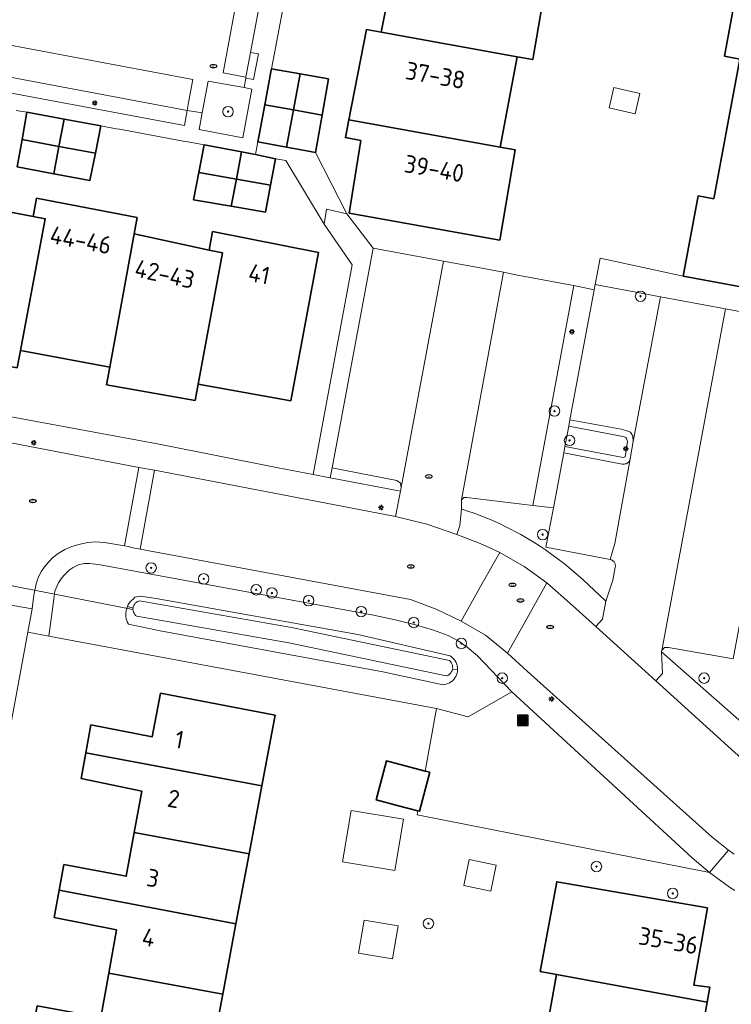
# Model space of a CAD drawing. Header units: metres. Extents: x 152610 to 160096, y 456114 to 462495.
# Tile 375 of 656: x 157516 to 157570, y 460284 to 460360. Entities that reach past the tile are written whole.
import ezdxf
from ezdxf.enums import TextEntityAlignment as Align

# ---------------------------------------------------------------- set-up
doc = ezdxf.new("R2010")
doc.units = ezdxf.units.M
doc.header["$LTSCALE"] = 0.5
doc.layers.get('0').update_dxf_attribs({"linetype": 'CONTINUOUS'})
for name, color, linetype, lineweight in [('B-PV-GR-BEPLANTING_CULTUUR_BODEMBEDEKKER-GV', 251, 'CONTINUOUS', 18), ('B-PV-GR-BEPLANTING_CULTUUR_HEESTERS-GV', 251, 'CONTINUOUS', 18), ('B-PV-GR-BOOM-S', 251, 'CONTINUOUS', 25), ('B-PV-GR-HAAG-GV', 251, 'CONTINUOUS', 13), ('B-PV-IE-MEUBILAIR-S', 251, 'CONTINUOUS', 25), ('B-PV-IE-MEUBILAIR_WEGMEUBILAIR_AFVALBAK-S', 251, 'CONTINUOUS', 25), ('B-PV-KW-KUNSTWERK_DUIKER-G', 251, 'CONTINUOUS', 18), ('B-PV-OG-BEBOUWING-GV', 6, 'CONTINUOUS', 35), ('B-PV-OG-BEBOUWING-T18', 1, 'CONTINUOUS', 18), ('B-PV-OG-BEBOUWING_OVERBOUWING-GV', 251, 'CONTINUOUS', 18), ('B-PV-OG-BEBOUWING_SCHUUR-GV', 251, 'CONTINUOUS', 18), ('B-PV-OG-TERREIN_BEGROEID-GV', 251, 'CONTINUOUS', 18), ('B-PV-OG-TERREIN_OEVER-GV', 251, 'CONTINUOUS', 18), ('B-PV-OG-WATER_SLOOT-GV', 251, 'CONTINUOUS', 18), ('B-PV-VH-ONVERHARD_ZAND-GV', 251, 'CONTINUOUS', 18), ('B-PV-VH-OPENVERHARDING_BETONSTRAATSTEEN-GV', 251, 'CONTINUOUS', 18), ('B-PV-VH-OPENVERHARDING_STRAATBAKSTEEN-GV', 251, 'CONTINUOUS', 18), ('B-PV-VH-OPENVERHARDING_TEGEL-GV', 251, 'CONTINUOUS', 18)]:
    doc.layers.add(name, color=color, linetype=linetype, lineweight=lineweight)
doc.styles.add('NLCS-ISO', font='NLCS-ISO.ttf')
doc.styles.add('NLCS-ISO-M750-T18', font='NLCS-ISO.ttf', dxfattribs={"height": 1.35})

# ---------------------------------------------------------------- blocks, each defined once
blk = doc.blocks.new('SIE-WEG_AFVALBAK-SO')
h = blk.add_hatch(color=256)
h.dxf.hatch_style = 1
h.paths.add_polyline_path([(-1.5, -1.5), (1.5, -1.5), (1.5, 1.5), (-1.5, 1.5)])
for points in [[(-2, -2), (2, -2), (2, 2), (-2, 2)], [(-1.5, -1.5), (1.5, -1.5), (1.5, 1.5), (-1.5, 1.5)]]:
    blk.add_lwpolyline(points, close=True)
blk = doc.blocks.new('SIE-MEUBILAIR_PAAL_LICHTMAST-SO')
for points in [[(-0.62, 0), (-1, 0)], [(-0.71, 0.71), (-0.44, 0.44)], [(0, 1), (0, 0.62)], [(0.44, 0.44), (0.71, 0.71)], [(1, 0), (0.62, 0)], [(-0.71, -0.71), (-0.44, -0.44)], [(0, -0.62), (0, -1)], [(0.44, -0.44), (0.71, -0.71)]]:
    blk.add_lwpolyline(points)
blk.add_circle((0, 0), 0.5)
blk = doc.blocks.new('SIE-MEUBILAIR_PUT_RIOOLPUT-SO')
blk.add_ellipse((0, 0), major_axis=(1.25, 0), ratio=0.54)
at = {"style": 'NLCS-ISO'}
blk.add_text('ri', height=0.75, dxfattribs=at).set_placement((-0.04, 0.07), align=Align.MIDDLE_CENTER)
blk = doc.blocks.new('SGR-BOOM_GBKN-SO')
at = {"linetype": 'ByBlock', "lineweight": 18}
h = blk.add_hatch(color=0, dxfattribs=at)
h.dxf.hatch_style = 1
edge = h.paths.add_edge_path()
edge.add_arc((0, 0), 0.25, 0, 360)
at = {"color": 0, "linetype": 'ByBlock', "lineweight": 18}
for radius in [2, 0.25]:
    blk.add_circle((0, 0), radius, dxfattribs=at)
at = {"color": 0, "linetype": 'ByBlock', "lineweight": 18, "style": 'NLCS-ISO'}
blk.add_attdef('SOORT', (2.5, 0), '', height=1.5, dxfattribs=at)

msp = doc.modelspace()

# ---------------------------------------------------------------- linework, layer by layer
at = {"layer": 'B-PV-GR-BEPLANTING_CULTUUR_BODEMBEDEKKER-GV', "flags": 128}
for points in [[(157540.707, 460325.158), (157539.69, 460325.36), (157539.547, 460324.594), (157544.904, 460323.569), (157544.967, 460323.859), (157544.901, 460324.192), (157544.619, 460324.382)], [(157549.984, 460323.094), (157549.731, 460323.099), (157549.555, 460322.918), (157549.57, 460322.209), (157549.615, 460322.195), (157550.036, 460322.056), (157550.455, 460321.91), (157550.871, 460321.757), (157551.284, 460321.596), (157551.695, 460321.427), (157552.102, 460321.251), (157552.506, 460321.068), (157552.906, 460320.878), (157553.303, 460320.68), (157553.697, 460320.475), (157554.086, 460320.264), (157554.472, 460320.045), (157554.854, 460319.819), (157555.232, 460319.586), (157555.605, 460319.347), (157555.974, 460319.101), (157557.439, 460318.024), (157558.821, 460316.841), (157560.57, 460315.18), (157561.12, 460316.78), (157561.296, 460317.771), (157561.306, 460317.832), (157561.309, 460317.893), (157561.304, 460317.955), (157561.29, 460318.015), (157561.269, 460318.073), (157561.241, 460318.127), (157561.206, 460318.178), (157561.164, 460318.223), (157561.117, 460318.263), (157561.065, 460318.297), (157561.01, 460318.323), (157560.951, 460318.342), (157560.909, 460318.351), (157556.01, 460319.29), (157556.576, 460322.289), (157555.01, 460322.48)]]:
    msp.add_lwpolyline(points, close=True, dxfattribs=at)
at = {"layer": 'B-PV-GR-BEPLANTING_CULTUUR_HEESTERS-GV', "flags": 128}
for points in [[(157528.639, 460352.628), (157510.768, 460355.975), (157510.561, 460354.798), (157528.43, 460351.471)], [(157532.971, 460354.361), (157530.222, 460354.866), (157529.782, 460352.442), (157529.549, 460351.158), (157532.868, 460350.536), (157533.556, 460354.254)], [(157566.49, 460339.99), (157560.148, 460341.359), (157559.773, 460339.341), (157564.745, 460338.413), (157569.719, 460337.485), (157575.138, 460336.473), (157575.49, 460338.31), (157570.062, 460339.323)], [(157556.576, 460322.289), (157557.364, 460326.491), (157557.456, 460326.983), (157557.747, 460328.532), (157557.839, 460329.024), (157559.699, 460338.945), (157558.13, 460339.26), (157557.371, 460335.181), (157556.988, 460333.12), (157555.01, 460322.48)], [(157562.235, 460327.348), (157562.149, 460327.614), (157562.119, 460327.662), (157561.97, 460327.714), (157561.636, 460327.803), (157557.747, 460328.532), (157557.456, 460326.983), (157561.913, 460326.129), (157562.056, 460326.193)], [(157573.58, 460328.3), (157570.29, 460310.77), (157565.358, 460311.655), (157565.048, 460311.639), (157564.846, 460311.404), (157564.837, 460311.357), (157564.828, 460311.309), (157574.76, 460302.6), (157575.17, 460303.42), (157575.621, 460305.776), (157574.569, 460308.479), (157571.058, 460309.136), (157571.44, 460311.1), (157571.95, 460313.72), (157574.65, 460328.09)]]:
    msp.add_lwpolyline(points, close=True, dxfattribs=at)
at = {"layer": 'B-PV-GR-HAAG-GV', "flags": 128}
msp.add_lwpolyline([(157534.061, 460356.953), (157533.472, 460357.044), (157533.116, 460355.17), (157533.101, 460355.09), (157533.693, 460354.988)], close=True, dxfattribs=at)
at = {"layer": 'B-PV-KW-KUNSTWERK_DUIKER-G', "flags": 128}
msp.add_lwpolyline([(157524.492, 460314.545), (157509.273, 460317.528)], dxfattribs=at)
at = {"layer": 'B-PV-OG-BEBOUWING-GV', "flags": 128}
for points in [[(157555.012, 460363.685), (157544.829, 460365.574), (157544.575, 460364.293), (157544.359, 460363.204), (157543.442, 460358.586), (157553.808, 460356.718), (157555, 460356.504), (157556.143, 460363.204), (157556.188, 460363.468)], [(157543.442, 460358.586), (157542.309, 460358.789), (157540.965, 460351.903), (157552.513, 460349.827), (157553.808, 460356.718)], [(157537.247, 460355.423), (157535.071, 460355.807), (157535.024, 460355.561), (157534.549, 460353.057), (157536.741, 460352.663)], [(157539.423, 460355.039), (157537.247, 460355.423), (157536.741, 460352.663), (157538.932, 460352.269)], [(157536.741, 460352.663), (157534.549, 460353.057), (157534.062, 460350.482), (157534.016, 460350.237), (157536.221, 460349.826)], [(157538.932, 460352.269), (157536.741, 460352.663), (157536.221, 460349.826), (157537.598, 460349.57), (157538.427, 460349.415)], [(157519.237, 460351.959), (157516.405, 460352.481), (157516.032, 460350.396), (157518.842, 460349.872)], [(157522.053, 460351.44), (157519.237, 460351.959), (157518.842, 460349.872), (157521.624, 460349.354)], [(157552.513, 460349.827), (157540.965, 460351.903), (157540.701, 460350.548), (157541.882, 460350.334), (157540.981, 460344.787), (157552.487, 460342.73), (157553.65, 460349.623)], [(157518.842, 460349.872), (157516.032, 460350.396), (157515.658, 460348.312), (157518.447, 460347.786)], [(157521.624, 460349.354), (157518.842, 460349.872), (157518.447, 460347.786), (157521.194, 460347.267)], [(157532.773, 460349.466), (157529.922, 460349.99), (157529.516, 460347.899), (157532.385, 460347.389)], [(157533.832, 460349.271), (157532.773, 460349.466), (157532.385, 460347.389), (157535, 460346.924), (157535.204, 460348), (157535.381, 460348.935)], [(157532.385, 460347.389), (157529.516, 460347.899), (157529.11, 460345.808), (157531.997, 460345.312)], [(157535, 460346.924), (157532.385, 460347.389), (157531.997, 460345.312), (157534.609, 460344.863)], [(157524.823, 460344.462), (157517.132, 460345.926), (157516.883, 460344.536), (157517.799, 460344.362), (157515.898, 460334.315), (157522.722, 460333.031), (157524.592, 460343.2)], [(157516.883, 460344.536), (157510.99, 460345.655), (157509.093, 460335.614), (157508.835, 460334.243), (157515.649, 460332.994), (157515.898, 460334.315), (157517.799, 460344.362)], [(157530.298, 460341.969), (157524.592, 460343.2), (157522.722, 460333.031), (157522.475, 460331.691), (157529.228, 460330.491), (157529.46, 460331.726), (157531.331, 460341.746)], [(157538.656, 460341.792), (157530.572, 460343.385), (157530.298, 460341.969), (157531.331, 460341.746), (157529.46, 460331.726), (157536.537, 460330.467)], [(157535.346, 460306.473), (157526.603, 460308.149), (157525.96, 460304.829), (157521.288, 460305.732), (157520.891, 460303.599), (157534.333, 460301.094)], [(157534.333, 460301.094), (157520.891, 460303.599), (157520.528, 460301.649), (157525.163, 460300.682), (157524.586, 460297.529), (157533.354, 460295.895)], [(157546.225, 460299.187), (157546.366, 460299.15), (157547.146, 460302.125), (157546.786, 460302.22), (157543.84, 460302.992), (157543.06, 460300.017), (157544.77, 460299.569)], [(157533.354, 460295.895), (157524.586, 460297.529), (157523.976, 460294.194), (157519.229, 460295.084), (157518.859, 460293.121), (157532.35, 460290.569)], [(157568.348, 460291.788), (157556.838, 460293.773), (157555.575, 460286.932), (157556.828, 460286.699), (157556.828, 460286.702), (157568.317, 460284.583), (157568.52, 460285.726), (157567.293, 460285.889)], [(157532.35, 460290.569), (157518.859, 460293.121), (157518.468, 460291.05), (157523.241, 460290.098), (157522.65, 460286.794), (157531.339, 460285.203)], [(157531.339, 460285.203), (157522.65, 460286.794), (157522.044, 460283.409), (157517.184, 460284.298), (157516.814, 460282.429), (157530.332, 460279.853)], [(157568.317, 460284.583), (157556.828, 460286.702), (157556.828, 460286.699), (157555.573, 460279.74), (157565.758, 460277.863), (157567.08, 460277.62)]]:
    msp.add_lwpolyline(points, close=True, dxfattribs=at)
msp.add_lwpolyline([(157570.718, 460362.593), (157569.63, 460356.77), (157570.82, 460356.54), (157569.818, 460351.21), (157568.82, 460345.88), (157567.64, 460346.1), (157566.49, 460339.99), (157570.062, 460339.323), (157575.49, 460338.31)], dxfattribs=at)
at = {"layer": 'B-PV-OG-BEBOUWING_OVERBOUWING-GV', "flags": 128}
msp.add_lwpolyline([(157545.133, 460298.538), (157541.137, 460299.208), (157540.481, 460295.302), (157544.477, 460294.631)], close=True, dxfattribs=at)
at = {"layer": 'B-PV-OG-BEBOUWING_SCHUUR-GV', "flags": 128}
for points in [[(157563.188, 460353.915), (157561.192, 460354.378), (157560.83, 460352.817), (157562.826, 460352.354)], [(157552.211, 460295.047), (157550.162, 460295.477), (157549.743, 460293.479), (157551.792, 460293.049)], [(157544.722, 460290.404), (157542.137, 460290.838), (157541.713, 460288.316), (157544.298, 460287.882)]]:
    msp.add_lwpolyline(points, close=True, dxfattribs=at)
at = {"layer": 'B-PV-OG-TERREIN_BEGROEID-GV', "flags": 128}
for points in [[(157547.667, 460306.982), (157550.081, 460306.351), (157553.413, 460308.26), (157550.779, 460311.007), (157550.004, 460311.675), (157549.323, 460312.156), (157548.545, 460312.551), (157547.437, 460312.962), (157546.053, 460313.371), (157544.508, 460313.761), (157542.712, 460314.147), (157521.872, 460317.966), (157521.178, 460318.055), (157520.759, 460318.041), (157520.345, 460317.94), (157519.941, 460317.749), (157519.62, 460317.533), (157519.397, 460317.311), (157519.219, 460317.13), (157519.006, 460316.887), (157518.81, 460316.567), (157518.673, 460316.307), (157518.537, 460315.944), (157518.449, 460315.344), (157518.078, 460312.504)], [(157524.063, 460314.766), (157524.111, 460314.869), (157524.19, 460314.998), (157524.281, 460315.118), (157524.385, 460315.228), (157524.5, 460315.326), (157524.645, 460315.487), (157525.077, 460315.548), (157526.26, 460315.371), (157541.659, 460312.63), (157548.696, 460311.009), (157548.809, 460310.93), (157548.913, 460310.838), (157549.005, 460310.735), (157549.084, 460310.622), (157549.15, 460310.501), (157549.201, 460310.373), (157549.238, 460310.24), (157549.258, 460310.103), (157549.263, 460309.977), (157549.263, 460309.965), (157549.252, 460309.827), (157549.225, 460309.692), (157549.183, 460309.561), (157549.126, 460309.435), (157549.054, 460309.317), (157548.97, 460309.208), (157548.873, 460309.109), (157548.766, 460309.023), (157548.649, 460308.949), (157548.525, 460308.889), (157548.395, 460308.845), (157548.26, 460308.815), (157548.155, 460308.803), (157543.569, 460309.78), (157526.572, 460312.916), (157524.162, 460313.425), (157524.088, 460313.557), (157524.029, 460313.696), (157523.984, 460313.841), (157523.955, 460313.99), (157523.942, 460314.14), (157523.944, 460314.292), (157523.963, 460314.442), (157523.997, 460314.589), (157524.047, 460314.732)], [(157568.498, 460294.487), (157567.828, 460295.029), (157567.175, 460295.591), (157553.413, 460308.26), (157550.081, 460306.351), (157547.667, 460306.982), (157546.786, 460302.22), (157547.146, 460302.125), (157546.366, 460299.15), (157546.225, 460299.187), (157546.17, 460298.888)]]:
    msp.add_lwpolyline(points, close=True, dxfattribs=at)
at = {"layer": 'B-PV-OG-TERREIN_OEVER-GV', "flags": 128}
for points in [[(157526.26, 460315.371), (157525.077, 460315.548), (157524.645, 460315.487), (157524.5, 460315.326), (157524.385, 460315.228), (157524.281, 460315.118), (157524.19, 460314.998), (157524.111, 460314.869), (157524.063, 460314.766), (157524.497, 460314.65), (157524.517, 460314.75), (157524.553, 460314.847), (157524.603, 460314.936), (157524.666, 460315.017), (157524.742, 460315.087), (157524.827, 460315.144), (157524.92, 460315.187), (157524.985, 460315.208), (157536.602, 460313.17), (157548.643, 460310.646), (157548.719, 460310.575), (157548.782, 460310.493), (157548.832, 460310.402), (157548.868, 460310.304), (157548.888, 460310.203), (157548.892, 460310.099), (157548.881, 460309.996), (157549.263, 460309.977), (157549.258, 460310.103), (157549.238, 460310.24), (157549.201, 460310.373), (157549.15, 460310.501), (157549.084, 460310.622), (157549.005, 460310.735), (157548.913, 460310.838), (157548.809, 460310.93), (157548.696, 460311.009), (157541.659, 460312.63)], [(157524.497, 460314.65), (157524.063, 460314.766), (157524.047, 460314.732), (157523.997, 460314.589), (157523.963, 460314.442), (157523.944, 460314.292), (157523.942, 460314.14), (157523.955, 460313.99), (157523.984, 460313.841), (157524.029, 460313.696), (157524.088, 460313.557), (157524.162, 460313.425), (157526.572, 460312.916), (157543.569, 460309.78), (157548.155, 460308.803), (157548.26, 460308.815), (157548.395, 460308.845), (157548.525, 460308.889), (157548.649, 460308.949), (157548.766, 460309.023), (157548.873, 460309.109), (157548.97, 460309.208), (157549.054, 460309.317), (157549.126, 460309.435), (157549.183, 460309.561), (157549.225, 460309.692), (157549.252, 460309.827), (157549.263, 460309.965), (157549.263, 460309.977), (157548.881, 460309.996), (157548.854, 460309.896), (157548.811, 460309.801), (157548.755, 460309.714), (157548.686, 460309.636), (157548.605, 460309.57), (157548.516, 460309.517), (157548.42, 460309.479), (157548.397, 460309.472), (157536.376, 460311.992), (157524.778, 460314.026), (157524.698, 460314.09), (157524.629, 460314.166), (157524.573, 460314.252), (157524.531, 460314.346), (157524.503, 460314.445), (157524.492, 460314.547)]]:
    msp.add_lwpolyline(points, close=True, dxfattribs=at)
at = {"layer": 'B-PV-OG-WATER_SLOOT-GV', "flags": 128}
msp.add_lwpolyline([(157536.602, 460313.17), (157524.985, 460315.208), (157524.92, 460315.187), (157524.827, 460315.144), (157524.742, 460315.087), (157524.666, 460315.017), (157524.603, 460314.936), (157524.553, 460314.847), (157524.517, 460314.75), (157524.497, 460314.65), (157524.492, 460314.547), (157524.503, 460314.445), (157524.531, 460314.346), (157524.573, 460314.252), (157524.629, 460314.166), (157524.698, 460314.09), (157524.778, 460314.026), (157536.376, 460311.992), (157548.397, 460309.472), (157548.42, 460309.479), (157548.516, 460309.517), (157548.605, 460309.57), (157548.686, 460309.636), (157548.755, 460309.714), (157548.811, 460309.801), (157548.854, 460309.896), (157548.881, 460309.996), (157548.892, 460310.099), (157548.888, 460310.203), (157548.868, 460310.304), (157548.832, 460310.402), (157548.782, 460310.493), (157548.719, 460310.575), (157548.643, 460310.646)], close=True, dxfattribs=at)
at = {"layer": 'B-PV-VH-ONVERHARD_ZAND-GV', "flags": 128}
msp.add_lwpolyline([(157534.061, 460356.953), (157533.472, 460357.044), (157533.116, 460355.17), (157533.101, 460355.09), (157533.693, 460354.988)], close=True, dxfattribs=at)
at = {"layer": 'B-PV-VH-OPENVERHARDING_BETONSTRAATSTEEN-GV', "flags": 128}
for points in [[(157508.6, 460360.003), (157508.419, 460358.935), (157510.099, 460358.623), (157509.647, 460356.201), (157510.768, 460355.975), (157510.918, 460356.598), (157511.18, 460358.334), (157529.056, 460354.982), (157528.723, 460353.236), (157528.639, 460352.628), (157529.782, 460352.442), (157530.222, 460354.866), (157532.971, 460354.361), (157533.101, 460355.09), (157533.116, 460355.17), (157531.378, 460355.482), (157533.54, 460367.211)], [(157514.288, 460315.019), (157516.796, 460314.591), (157516.924, 460315.648), (157517.1, 460316.51), (157517.287, 460317.048), (157517.502, 460317.458), (157517.746, 460317.797), (157518.077, 460318.179), (157518.362, 460318.475), (157518.791, 460318.822), (157519.291, 460319.127), (157519.828, 460319.353), (157520.455, 460319.532), (157521.049, 460319.644), (157521.62, 460319.696), (157522.323, 460319.664), (157523.857, 460319.391), (157524.953, 460325.387), (157508.151, 460328.6)]]:
    msp.add_lwpolyline(points, dxfattribs=at)
for points in [[(157535.297, 460366.879), (157533.54, 460367.211), (157531.378, 460355.482), (157533.116, 460355.17), (157533.472, 460357.044), (157534.013, 460360.008), (157534.399, 460361.955), (157534.935, 460364.922)], [(157529.056, 460354.982), (157511.18, 460358.334), (157510.918, 460356.598), (157510.768, 460355.975), (157528.639, 460352.628), (157528.723, 460353.236)], [(157548.2, 460341.11), (157542.82, 460342.11), (157542.62, 460341.01), (157539.69, 460325.36), (157540.707, 460325.158), (157544.619, 460324.382), (157544.901, 460324.192), (157544.967, 460323.859)], [(157553.721, 460340.089), (157552.76, 460340.27), (157549.555, 460322.918), (157549.731, 460323.099), (157549.984, 460323.094), (157555.01, 460322.48), (157556.988, 460333.12), (157557.371, 460335.181), (157558.13, 460339.26), (157557.845, 460339.314)], [(157564.745, 460338.413), (157559.773, 460339.341), (157559.699, 460338.945), (157557.839, 460329.024), (157561.747, 460328.291), (157562.117, 460328.193), (157562.451, 460328.075), (157562.638, 460327.775), (157562.671, 460327.36)], [(157575.138, 460336.473), (157569.719, 460337.485), (157564.846, 460311.404), (157565.048, 460311.639), (157565.358, 460311.655), (157570.29, 460310.77), (157573.58, 460328.3), (157574.18, 460331.48)], [(157562.443, 460326.044), (157562.42, 460325.965), (157562.394, 460325.907), (157562.371, 460325.868), (157562.333, 460325.816), (157562.289, 460325.77), (157562.233, 460325.724), (157562.178, 460325.69), (157562.129, 460325.667), (157562.068, 460325.646), (157561.987, 460325.631), (157561.915, 460325.628), (157561.819, 460325.638), (157557.364, 460326.491), (157556.576, 460322.289), (157556.01, 460319.29), (157560.909, 460318.351), (157561.26, 460319.57)]]:
    msp.add_lwpolyline(points, close=True, dxfattribs=at)
at = {"layer": 'B-PV-VH-OPENVERHARDING_STRAATBAKSTEEN-GV', "flags": 128}
for points in [[(157544.536, 460321.643), (157526.132, 460325.162), (157525.546, 460321.956), (157525.033, 460319.151), (157545.679, 460315.307), (157547.636, 460314.557), (157549.53, 460313.66), (157551.149, 460316.531), (157552.486, 460318.903), (157551.687, 460319.285), (157550.871, 460319.631), (157549.22, 460320.26), (157546.909, 460321.055)], [(157514.288, 460315.019), (157511.744, 460315.453), (157511.042, 460311.539), (157510.993, 460311.268), (157507.344, 460290.883), (157509.775, 460290.538), (157512.267, 460290.184), (157516.463, 460312.806), (157516.796, 460314.591)]]:
    msp.add_lwpolyline(points, close=True, dxfattribs=at)
msp.add_lwpolyline([(157572.32, 460301.93), (157569.9, 460304.11), (157564.4, 460309.1), (157559.81, 460313.25), (157558.03, 460314.86), (157556.07, 460316.57), (157554.698, 460314.113), (157553.072, 460311.202), (157554.586, 460309.842), (157568.689, 460297.18), (157569.316, 460296.677), (157569.954, 460296.189), (157570.38, 460295.876)], dxfattribs=at)
at = {"layer": 'B-PV-VH-OPENVERHARDING_TEGEL-GV', "flags": 128}
for points in [[(157515.573, 460352.63), (157516.405, 460352.481), (157519.237, 460351.959), (157522.053, 460351.44), (157523.208, 460351.229), (157523.454, 460351.184), (157526.853, 460350.557), (157528.316, 460350.287), (157528.562, 460350.242), (157529.922, 460349.99), (157532.773, 460349.466), (157533.832, 460349.271), (157534.016, 460350.237), (157534.062, 460350.482), (157534.549, 460353.057), (157535.024, 460355.561), (157535.071, 460355.807), (157535.292, 460356.99), (157536.056, 460361.028)], [(157534.013, 460360.008), (157533.472, 460357.044), (157534.061, 460356.953), (157533.693, 460354.988), (157533.101, 460355.09), (157532.971, 460354.361), (157533.556, 460354.254), (157532.868, 460350.536), (157529.549, 460351.158), (157529.782, 460352.442), (157528.639, 460352.628), (157528.43, 460351.471), (157510.561, 460354.798), (157510.768, 460355.975), (157509.647, 460356.201), (157509.407, 460354.916), (157506.07, 460355.5), (157506.77, 460359.241), (157508.419, 460358.935), (157508.6, 460360.003)], [(157570.38, 460295.876), (157569.954, 460296.189), (157568.498, 460294.487), (157568.874, 460294.198), (157569.254, 460293.914), (157569.639, 460293.638), (157570.028, 460293.367), (157570.423, 460293.104)]]:
    msp.add_lwpolyline(points, dxfattribs=at)
for points in [[(157535.381, 460348.935), (157536.15, 460348.794), (157539.085, 460343.942), (157539.274, 460345.092), (157540.809, 460344.722), (157538.427, 460349.415), (157537.598, 460349.57), (157536.221, 460349.826), (157534.016, 460350.237), (157533.832, 460349.271)], [(157539.69, 460325.36), (157542.62, 460341.01), (157542.82, 460342.11), (157540.809, 460344.722), (157539.274, 460345.092), (157539.085, 460343.942), (157541.233, 460340.852), (157538.238, 460324.845), (157539.547, 460324.594)], [(157550.84, 460340.63), (157548.2, 460341.11), (157544.967, 460323.859), (157544.904, 460323.569), (157544.536, 460321.643), (157546.909, 460321.055), (157549.22, 460320.26), (157549.45, 460320.95), (157549.57, 460322.209), (157549.555, 460322.918), (157552.76, 460340.27)], [(157569.719, 460337.485), (157564.745, 460338.413), (157562.671, 460327.36), (157562.443, 460326.044), (157561.26, 460319.57), (157560.909, 460318.351), (157560.951, 460318.342), (157561.01, 460318.323), (157561.065, 460318.297), (157561.117, 460318.263), (157561.164, 460318.223), (157561.206, 460318.178), (157561.241, 460318.127), (157561.269, 460318.073), (157561.29, 460318.015), (157561.304, 460317.955), (157561.309, 460317.893), (157561.306, 460317.832), (157561.296, 460317.771), (157561.12, 460316.78), (157560.57, 460315.18), (157560.33, 460313.8), (157559.81, 460313.25), (157564.4, 460309.1), (157564.91, 460309.66), (157564.828, 460311.309), (157564.837, 460311.357), (157564.846, 460311.404)], [(157477.519, 460334.073), (157478.835, 460333.823), (157482.598, 460333.128), (157483.618, 460332.939), (157494.232, 460331.062), (157500, 460330.042), (157508.151, 460328.6), (157524.953, 460325.387), (157526.132, 460325.162), (157544.536, 460321.643), (157544.904, 460323.569), (157539.547, 460324.594), (157538.238, 460324.845), (157535.581, 460325.354), (157526.492, 460327.155), (157500, 460332.046), (157495.034, 460332.963), (157494.416, 460333.077), (157493.371, 460333.278), (157489.089, 460334.112), (157484.04, 460335.055), (157477.856, 460336.187)], [(157557.839, 460329.024), (157557.747, 460328.532), (157561.636, 460327.803), (157561.97, 460327.714), (157562.119, 460327.662), (157562.149, 460327.614), (157562.235, 460327.348), (157562.056, 460326.193), (157561.913, 460326.129), (157557.456, 460326.983), (157557.364, 460326.491), (157561.819, 460325.638), (157561.915, 460325.628), (157561.987, 460325.631), (157562.068, 460325.646), (157562.129, 460325.667), (157562.178, 460325.69), (157562.233, 460325.724), (157562.289, 460325.77), (157562.333, 460325.816), (157562.371, 460325.868), (157562.394, 460325.907), (157562.42, 460325.965), (157562.443, 460326.044), (157562.671, 460327.36), (157562.638, 460327.775), (157562.451, 460328.075), (157562.117, 460328.193), (157561.747, 460328.291)], [(157524.953, 460325.387), (157523.857, 460319.391), (157524.117, 460319.338), (157524.375, 460319.274), (157525.033, 460319.151), (157525.546, 460321.956), (157526.132, 460325.162)], [(157549.615, 460322.195), (157549.57, 460322.209), (157549.45, 460320.95), (157549.22, 460320.26), (157550.871, 460319.631), (157551.687, 460319.285), (157552.486, 460318.903), (157554.341, 460317.834), (157556.07, 460316.57), (157558.03, 460314.86), (157559.81, 460313.25), (157560.33, 460313.8), (157560.57, 460315.18), (157558.821, 460316.841), (157557.439, 460318.024), (157555.974, 460319.101), (157555.605, 460319.347), (157555.232, 460319.586), (157554.854, 460319.819), (157554.472, 460320.045), (157554.086, 460320.264), (157553.697, 460320.475), (157553.303, 460320.68), (157552.906, 460320.878), (157552.506, 460321.068), (157552.102, 460321.251), (157551.695, 460321.427), (157551.284, 460321.596), (157550.871, 460321.757), (157550.455, 460321.91), (157550.036, 460322.056)], [(157553.072, 460311.202), (157551.403, 460312.579), (157549.53, 460313.66), (157547.636, 460314.557), (157545.679, 460315.307), (157525.033, 460319.151), (157524.375, 460319.274), (157524.117, 460319.338), (157523.857, 460319.391), (157522.323, 460319.664), (157521.62, 460319.696), (157521.049, 460319.644), (157520.455, 460319.532), (157519.828, 460319.353), (157519.291, 460319.127), (157518.791, 460318.822), (157518.362, 460318.475), (157518.077, 460318.179), (157517.746, 460317.797), (157517.502, 460317.458), (157517.287, 460317.048), (157517.1, 460316.51), (157516.924, 460315.648), (157516.796, 460314.591), (157516.463, 460312.806), (157518.078, 460312.504), (157518.449, 460315.344), (157518.537, 460315.944), (157518.673, 460316.307), (157518.81, 460316.567), (157519.006, 460316.887), (157519.219, 460317.13), (157519.397, 460317.311), (157519.62, 460317.533), (157519.941, 460317.749), (157520.345, 460317.94), (157520.759, 460318.041), (157521.178, 460318.055), (157521.872, 460317.966), (157542.712, 460314.147), (157544.508, 460313.761), (157546.053, 460313.371), (157547.437, 460312.962), (157548.545, 460312.551), (157549.323, 460312.156), (157550.004, 460311.675), (157550.779, 460311.007), (157553.413, 460308.26), (157567.175, 460295.591), (157567.828, 460295.029), (157568.498, 460294.487), (157569.954, 460296.189), (157569.316, 460296.677), (157568.689, 460297.18), (157554.586, 460309.842)], [(157554.341, 460317.834), (157552.486, 460318.903), (157551.149, 460316.531), (157549.53, 460313.66), (157551.403, 460312.579), (157553.072, 460311.202), (157554.698, 460314.113), (157556.07, 460316.57)], [(157574.76, 460302.6), (157564.828, 460311.309), (157564.91, 460309.66), (157564.4, 460309.1), (157569.9, 460304.11), (157572.32, 460301.93), (157573.81, 460300.851)]]:
    msp.add_lwpolyline(points, close=True, dxfattribs=at)

# ---------------------------------------------------------------- block references
at = {"layer": 'B-PV-GR-BOOM-S', "xscale": 0.2, "yscale": 0.2, "zscale": 0.2}
for p in [(157531.75, 460352.531), (157563.227, 460338.445), (157556.662, 460329.688), (157557.812, 460327.446), (157555.758, 460320.259), (157525.882, 460317.715), (157529.889, 460316.882), (157533.897, 460316.049), (157535.1, 460315.8), (157537.904, 460315.216), (157541.912, 460314.384), (157545.92, 460313.551), (157549.553, 460311.95), (157552.678, 460309.306), (157568.08, 460309.306), (157559.865, 460294.931), (157565.684, 460292.878), (157547.042, 460290.58)]:
    msp.add_blockref('SGR-BOOM_GBKN-SO', p, dxfattribs=at)
at = {"layer": 'B-PV-IE-MEUBILAIR-S', "xscale": 0.2, "yscale": 0.2, "zscale": 0.2}
for name, p in [('SIE-MEUBILAIR_PUT_RIOOLPUT-SO', (157530.629, 460356.002)), ('SIE-MEUBILAIR_PAAL_LICHTMAST-SO', (157521.572, 460353.187)), ('SIE-MEUBILAIR_PAAL_LICHTMAST-SO', (157557.99, 460335.733)), ('SIE-MEUBILAIR_PAAL_LICHTMAST-SO', (157516.917, 460327.265)), ('SIE-MEUBILAIR_PAAL_LICHTMAST-SO', (157562.104, 460326.81)), ('SIE-MEUBILAIR_PUT_RIOOLPUT-SO', (157547.073, 460324.697)), ('SIE-MEUBILAIR_PUT_RIOOLPUT-SO', (157516.86, 460322.821)), ('SIE-MEUBILAIR_PAAL_LICHTMAST-SO', (157543.423, 460322.318)), ('SIE-MEUBILAIR_PUT_RIOOLPUT-SO', (157545.702, 460317.823)), ('SIE-MEUBILAIR_PUT_RIOOLPUT-SO', (157553.464, 460316.424)), ('SIE-MEUBILAIR_PUT_RIOOLPUT-SO', (157554.07, 460315.239)), ('SIE-MEUBILAIR_PUT_RIOOLPUT-SO', (157556.338, 460313.208)), ('SIE-MEUBILAIR_PAAL_LICHTMAST-SO', (157556.429, 460307.713))]:
    msp.add_blockref(name, p, dxfattribs=at)
at = {"layer": 'B-PV-IE-MEUBILAIR_WEGMEUBILAIR_AFVALBAK-S', "xscale": 0.2, "yscale": 0.2, "zscale": 0.2}
msp.add_blockref('SIE-WEG_AFVALBAK-SO', (157554.241, 460306.09), dxfattribs=at)

# ---------------------------------------------------------------- texts
at = {"layer": 'B-PV-OG-BEBOUWING-T18', "style": 'NLCS-ISO-M750-T18'}
for s, rotation, p in [('37-38', 349.9, (157547.573, 460355.3)), ('39-40', 349.8, (157547.483, 460348.191)), ('44-46', 349.2, (157520.51, 460342.738)), ('42-43', 347.9, (157526.917, 460340.141)), ('41', 348.8, (157534.131, 460340.136)), ('1', 349.5, (157528.039, 460304.622)), ('2', 349.6, (157527.598, 460300.102)), ('3', 349.6, (157526.02, 460294.049)), ('4', 349.3, (157525.694, 460289.518)), ('35-36', 349.9, (157565.36, 460289.279))]:
    msp.add_text(s, height=1.35, rotation=rotation, dxfattribs=at).set_placement(p, align=Align.MIDDLE)

doc.saveas('drawing.dxf')
